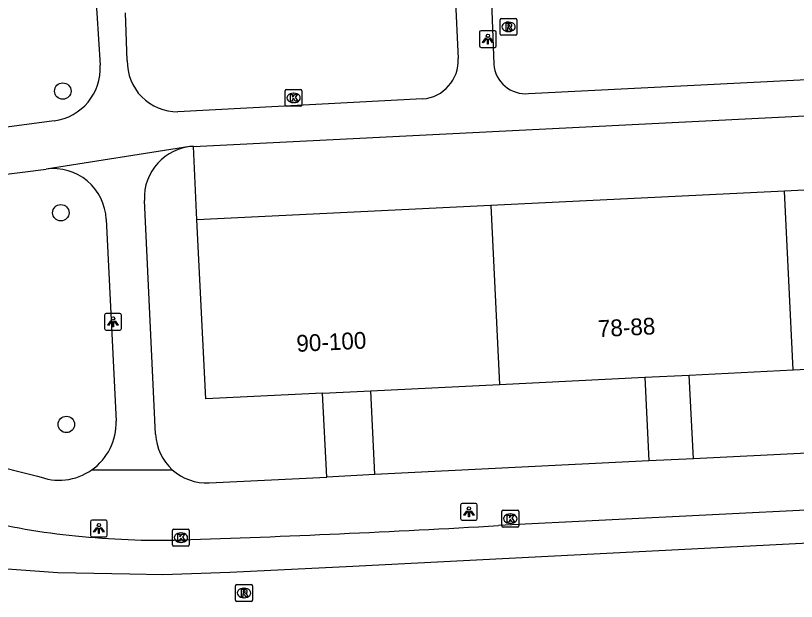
# Model space of a CAD drawing. Extents: x 161084 to 161928, y 385355 to 386522.
# Drawn here: x 161295.22 to 161341.68, y 385356.49 to 385391.35 of the extents above; entities that cross this region are included whole.
import ezdxf

# ---------------------------------------------------------------- set-up
doc = ezdxf.new("R2010")
doc.units = 0
for name, color, linetype in [('IMGEO_Boom', 7, 'Continuous'), ('IMGEO_Kolk', 7, 'Continuous'), ('IMGEO_Lichtpunt', 7, 'Continuous'), ('IMGEO_Pand', 7, 'Continuous'), ('IMGEO_Pand_nummerreeks', 7, 'Continuous'), ('IMGEO_Parkeervlak_open', 7, 'Continuous'), ('IMGEO_Rijbaan_lokaal_gesloten', 7, 'Continuous'), ('IMGEO_Rijbaan_lokaal_open', 7, 'Continuous'), ('IMGEO_Rioolput', 7, 'Continuous'), ('IMGEO_Voetpad_open', 7, 'Continuous')]:
    doc.layers.add(name, color=color, linetype=linetype)

msp = doc.modelspace()

# ---------------------------------------------------------------- linework, layer by layer
at = {"layer": 'IMGEO_Boom'}
for centre in [(161298.028, 385386.858), (161297.911, 385379.619), (161298.24, 385367.022)]:
    msp.add_circle(centre, 0.489, dxfattribs=at)
at = {"layer": 'IMGEO_Kolk'}
for p, q in [((161311.261, 385386.026), (161311.261, 385386.878)), ((161311.336, 385386.952), (161312.188, 385386.952)), ((161312.262, 385386.878), (161312.262, 385386.026)), ((161311.749, 385386.732), (161311.774, 385386.732)), ((161312.188, 385385.952), (161311.336, 385385.952)), ((161311.772, 385386.172), (161311.747, 385386.172)), ((161324.157, 385360.988), (161324.157, 385361.84)), ((161324.232, 385361.914), (161325.084, 385361.914)), ((161325.158, 385361.84), (161325.158, 385360.988)), ((161324.645, 385361.694), (161324.67, 385361.694)), ((161325.084, 385360.914), (161324.232, 385360.914)), ((161324.668, 385361.134), (161324.643, 385361.134)), ((161304.556, 385359.859), (161304.556, 385360.711)), ((161304.631, 385360.785), (161305.483, 385360.785)), ((161305.044, 385360.565), (161305.069, 385360.565)), ((161305.557, 385360.711), (161305.557, 385359.859)), ((161305.067, 385360.005), (161305.042, 385360.005)), ((161305.483, 385359.785), (161304.631, 385359.785))]:
    msp.add_line(p, q, dxfattribs=at)
for points in [[(161311.261, 385386.026), (161311.261, 385386.878)], [(161311.336, 385386.952), (161312.188, 385386.952)], [(161312.262, 385386.878), (161312.262, 385386.026)], [(161311.582, 385386.652), (161311.705, 385386.652), (161311.705, 385386.501), (161311.835, 385386.652), (161311.999, 385386.652), (161311.853, 385386.501), (161312.006, 385386.252), (161311.854, 385386.252), (161311.769, 385386.416), (161311.705, 385386.349), (161311.705, 385386.252), (161311.582, 385386.252), (161311.582, 385386.652)], [(161312.188, 385385.952), (161311.336, 385385.952)], [(161324.157, 385360.988), (161324.157, 385361.84)], [(161324.232, 385361.914), (161325.084, 385361.914)], [(161325.158, 385361.84), (161325.158, 385360.988)], [(161324.478, 385361.614), (161324.601, 385361.614), (161324.601, 385361.463), (161324.731, 385361.614), (161324.895, 385361.614), (161324.749, 385361.463), (161324.902, 385361.214), (161324.75, 385361.214), (161324.665, 385361.378), (161324.601, 385361.311), (161324.601, 385361.214), (161324.478, 385361.214), (161324.478, 385361.614)], [(161325.084, 385360.914), (161324.232, 385360.914)], [(161304.556, 385359.859), (161304.556, 385360.711)], [(161304.631, 385360.785), (161305.483, 385360.785)], [(161304.877, 385360.485), (161305, 385360.485), (161305, 385360.334), (161305.13, 385360.485), (161305.294, 385360.485), (161305.148, 385360.334), (161305.301, 385360.085), (161305.149, 385360.085), (161305.064, 385360.249), (161305, 385360.182), (161305, 385360.085), (161304.877, 385360.085), (161304.877, 385360.485)], [(161305.557, 385360.711), (161305.557, 385359.859)], [(161305.483, 385359.785), (161304.631, 385359.785)]]:
    msp.add_lwpolyline(points, dxfattribs=at)
for centre, start, end in [((161311.338, 385386.876), 91.552, 178.448), ((161311.338, 385386.876), 91.552, 178.448), ((161312.186, 385386.876), 1.552, 88.448), ((161312.186, 385386.876), 1.552, 88.448), ((161311.338, 385386.028), 181.552, 268.448), ((161311.338, 385386.028), 181.552, 268.448), ((161312.186, 385386.028), 271.552, 358.448), ((161312.186, 385386.028), 271.552, 358.448), ((161324.234, 385361.838), 91.552, 178.448), ((161324.234, 385361.838), 91.552, 178.448), ((161325.082, 385361.838), 1.552, 88.448), ((161325.082, 385361.838), 1.552, 88.448), ((161324.234, 385360.99), 181.552, 268.448), ((161324.234, 385360.99), 181.552, 268.448), ((161325.082, 385360.99), 271.552, 358.448), ((161325.082, 385360.99), 271.552, 358.448), ((161304.633, 385360.709), 91.552, 178.448), ((161304.633, 385360.709), 91.552, 178.448), ((161305.481, 385360.709), 1.552, 88.448), ((161305.481, 385360.709), 1.552, 88.448), ((161304.633, 385359.861), 181.552, 268.448), ((161304.633, 385359.861), 181.552, 268.448), ((161305.481, 385359.861), 271.552, 358.448), ((161305.481, 385359.861), 271.552, 358.448)]:
    msp.add_arc(centre, 0.0765, start, end, dxfattribs=at)
for centre, major_axis, ratio, start_param, end_param in [((161311.748, 385386.452), (-0.387, 0.002), 0.722429, 4.712389, 7.853982), ((161311.773, 385386.452), (-0.39, 0.002), 0.717154, 1.570796, 4.712389), ((161324.644, 385361.414), (-0.387, 0.002), 0.722429, 4.712389, 7.853982), ((161324.669, 385361.414), (-0.39, 0.002), 0.717154, 1.570796, 4.712389), ((161305.043, 385360.285), (-0.387, 0.002), 0.722429, 4.712389, 7.853982), ((161305.068, 385360.285), (-0.39, 0.002), 0.717154, 1.570796, 4.712389)]:
    msp.add_ellipse(centre, major_axis=major_axis, ratio=ratio, start_param=start_param, end_param=end_param, dxfattribs=at)
at = {"layer": 'IMGEO_Lichtpunt'}
for p, q in [((161322.826, 385390.356), (161322.826, 385389.549)), ((161322.826, 385390.356), (161322.826, 385389.549)), ((161323.728, 385390.451), (161322.92, 385390.451)), ((161323.728, 385390.451), (161322.92, 385390.451)), ((161323.822, 385389.549), (161323.822, 385390.356)), ((161323.822, 385389.549), (161323.822, 385390.356)), ((161322.92, 385389.455), (161323.728, 385389.455)), ((161322.92, 385389.455), (161323.728, 385389.455)), ((161300.519, 385373.532), (161300.519, 385372.725)), ((161300.519, 385373.532), (161300.519, 385372.725)), ((161301.421, 385373.627), (161300.613, 385373.627)), ((161301.421, 385373.627), (161300.613, 385373.627)), ((161301.515, 385372.725), (161301.515, 385373.532)), ((161301.515, 385372.725), (161301.515, 385373.532)), ((161300.613, 385372.631), (161301.421, 385372.631)), ((161300.613, 385372.631), (161301.421, 385372.631)), ((161322.601, 385362.322), (161321.793, 385362.322)), ((161322.601, 385362.322), (161321.793, 385362.322)), ((161321.699, 385362.227), (161321.699, 385361.42)), ((161321.699, 385362.227), (161321.699, 385361.42)), ((161322.695, 385361.42), (161322.695, 385362.227)), ((161322.695, 385361.42), (161322.695, 385362.227)), ((161300.58, 385361.33), (161299.772, 385361.33)), ((161300.58, 385361.33), (161299.772, 385361.33)), ((161321.793, 385361.326), (161322.601, 385361.326)), ((161321.793, 385361.326), (161322.601, 385361.326)), ((161299.678, 385361.235), (161299.678, 385360.428)), ((161299.678, 385361.235), (161299.678, 385360.428)), ((161300.674, 385360.428), (161300.674, 385361.235)), ((161300.674, 385360.428), (161300.674, 385361.235)), ((161299.772, 385360.334), (161300.58, 385360.334)), ((161299.772, 385360.334), (161300.58, 385360.334))]:
    msp.add_line(p, q, dxfattribs=at)
for points in [[(161323.2, 385390.02), (161323.239, 385389.992), (161323.051, 385389.73), (161323.013, 385389.757), (161323.2, 385390.02)], [(161323.302, 385389.972), (161323.349, 385389.972), (161323.349, 385389.65), (161323.302, 385389.65), (161323.302, 385389.972)], [(161323.412, 385389.992), (161323.45, 385390.019), (161323.637, 385389.757), (161323.598, 385389.729), (161323.412, 385389.992)], [(161300.893, 385373.196), (161300.932, 385373.168), (161300.744, 385372.906), (161300.706, 385372.933), (161300.893, 385373.196)], [(161300.995, 385373.148), (161301.042, 385373.148), (161301.042, 385372.826), (161300.995, 385372.826), (161300.995, 385373.148)], [(161301.105, 385373.168), (161301.143, 385373.195), (161301.33, 385372.933), (161301.291, 385372.905), (161301.105, 385373.168)], [(161322.073, 385361.891), (161322.112, 385361.863), (161321.924, 385361.601), (161321.886, 385361.628), (161322.073, 385361.891)], [(161322.175, 385361.843), (161322.222, 385361.843), (161322.222, 385361.521), (161322.175, 385361.521), (161322.175, 385361.843)], [(161322.285, 385361.863), (161322.323, 385361.89), (161322.51, 385361.628), (161322.471, 385361.6), (161322.285, 385361.863)], [(161300.052, 385360.899), (161300.091, 385360.871), (161299.903, 385360.609), (161299.865, 385360.636), (161300.052, 385360.899)], [(161300.154, 385360.851), (161300.201, 385360.851), (161300.201, 385360.529), (161300.154, 385360.529), (161300.154, 385360.851)], [(161300.264, 385360.871), (161300.302, 385360.898), (161300.489, 385360.636), (161300.45, 385360.608), (161300.264, 385360.871)]]:
    msp.add_lwpolyline(points, dxfattribs=at)
for centre in [(161323.325, 385390.154), (161301.018, 385373.33), (161322.198, 385362.025), (161300.177, 385361.033)]:
    msp.add_circle(centre, 0.0994, dxfattribs=at)
for centre, start, end in [((161322.92, 385390.356), 90, 180), ((161322.92, 385390.356), 90, 180), ((161323.728, 385390.356), 0, 90), ((161323.728, 385390.356), 0, 90), ((161322.92, 385389.549), 180, 270), ((161322.92, 385389.549), 180, 270), ((161323.728, 385389.549), 270, 0), ((161323.728, 385389.549), 270, 360), ((161300.613, 385373.532), 90, 180), ((161300.613, 385373.532), 90, 180), ((161301.421, 385373.532), 0, 90), ((161301.421, 385373.532), 0, 90), ((161300.613, 385372.725), 180, 270), ((161300.613, 385372.725), 180, 270), ((161301.421, 385372.725), 270, 0), ((161301.421, 385372.725), 270, 360), ((161321.793, 385362.227), 90, 180), ((161321.793, 385362.227), 90, 180), ((161322.601, 385362.227), 0, 90), ((161322.601, 385362.227), 0, 90), ((161299.772, 385361.235), 90, 180), ((161299.772, 385361.235), 90, 180), ((161300.58, 385361.235), 0, 90), ((161300.58, 385361.235), 0, 90), ((161321.793, 385361.42), 180, 270), ((161321.793, 385361.42), 180, 270), ((161322.601, 385361.42), 270, 0), ((161322.601, 385361.42), 270, 360), ((161299.772, 385360.428), 180, 270), ((161299.772, 385360.428), 180, 270), ((161300.58, 385360.428), 270, 0), ((161300.58, 385360.428), 270, 360)]:
    msp.add_arc(centre, 0.0946, start, end, dxfattribs=at)
at = {"layer": 'IMGEO_Pand'}
for points in [[(161359.35, 385381.816), (161340.971, 385380.913)], [(161340.971, 385380.913), (161323.492, 385380.054)], [(161341.494, 385370.266), (161340.971, 385380.913)], [(161323.492, 385380.054), (161306.013, 385379.195)], [(161323.492, 385380.054), (161324.015, 385369.407)], [(161313.485, 385368.889), (161306.536, 385368.548), (161306.013, 385379.195)], [(161341.494, 385370.266), (161348.843, 385370.627)], [(161335.311, 385369.962), (161341.494, 385370.266)], [(161324.015, 385369.407), (161332.659, 385369.832)], [(161332.659, 385369.832), (161335.311, 385369.962)], [(161316.354, 385369.03), (161324.015, 385369.407)], [(161313.485, 385368.889), (161316.354, 385369.03)]]:
    msp.add_lwpolyline(points, dxfattribs=at)
at = {"layer": 'IMGEO_Parkeervlak_open'}
msp.add_lwpolyline([(161306.013, 385379.195), (161305.797, 385383.566)], dxfattribs=at)
at = {"layer": 'IMGEO_Rijbaan_lokaal_gesloten'}
for points in [[(161381.262, 385363.858), (161323.951, 385361)], [(161402.097, 385363.009), (161314.892, 385358.542), (161307.966, 385358.21), (161303.986, 385358.072), (161302.025, 385358.107), (161297.736, 385358.198), (161294.158, 385358.451), (161291.222, 385358.909), (161288.172, 385359.529), (161286.612, 385360.011)]]:
    msp.add_lwpolyline(points, dxfattribs=at)
for centre, radius, start, end in [((161301.459, 385392.416), 32.124, 254.4686, 265.2346), ((161279.829, 386133.452), 773.711, 271.867793, 273.269138), ((161303.718, 385405.124), 44.991, 263.7123, 271.6933)]:
    msp.add_arc(centre, radius, start, end, dxfattribs=at)
at = {"layer": 'IMGEO_Rijbaan_lokaal_open'}
for points in [[(161323.526, 385392.708), (161323.674, 385388.452)], [(161325.742, 385386.712), (161380.544, 385389.48)]]:
    msp.add_lwpolyline(points, dxfattribs=at)
msp.add_arc((161325.563, 385388.599), 1.895, 184.434, 275.412, dxfattribs=at)
at = {"layer": 'IMGEO_Rioolput'}
for p, q in [((161324.053, 385390.254), (161324.053, 385391.106)), ((161324.128, 385391.18), (161324.98, 385391.18)), ((161325.054, 385391.106), (161325.054, 385390.254)), ((161324.541, 385390.96), (161324.566, 385390.96)), ((161324.98, 385390.18), (161324.128, 385390.18)), ((161324.564, 385390.4), (161324.539, 385390.4)), ((161308.31, 385356.568), (161308.31, 385357.42)), ((161308.385, 385357.494), (161309.237, 385357.494)), ((161308.798, 385357.274), (161308.823, 385357.274)), ((161309.311, 385357.42), (161309.311, 385356.568)), ((161308.821, 385356.714), (161308.796, 385356.714)), ((161309.237, 385356.494), (161308.385, 385356.494))]:
    msp.add_line(p, q, dxfattribs=at)
for points in [[(161324.053, 385390.254), (161324.053, 385391.106)], [(161324.128, 385391.18), (161324.98, 385391.18)], [(161325.054, 385391.106), (161325.054, 385390.254)], [(161324.642, 385390.878), (161324.39, 385390.88), (161324.39, 385390.48)], [(161324.39, 385390.48), (161324.514, 385390.48), (161324.514, 385390.642), (161324.525, 385390.642)], [(161324.568, 385390.799), (161324.514, 385390.799), (161324.514, 385390.718)], [(161324.514, 385390.718), (161324.566, 385390.718)], [(161324.572, 385390.613), (161324.643, 385390.48), (161324.783, 385390.48), (161324.718, 385390.606)], [(161324.98, 385390.18), (161324.128, 385390.18)], [(161308.31, 385356.568), (161308.31, 385357.42)], [(161308.385, 385357.494), (161309.237, 385357.494)], [(161308.899, 385357.192), (161308.647, 385357.194), (161308.647, 385356.794)], [(161309.311, 385357.42), (161309.311, 385356.568)], [(161308.647, 385356.794), (161308.771, 385356.794), (161308.771, 385356.956), (161308.782, 385356.956)], [(161308.825, 385357.113), (161308.771, 385357.113), (161308.771, 385357.032)], [(161308.771, 385357.032), (161308.823, 385357.032)], [(161308.829, 385356.927), (161308.9, 385356.794), (161309.04, 385356.794), (161308.975, 385356.92)], [(161309.237, 385356.494), (161308.385, 385356.494)]]:
    msp.add_lwpolyline(points, dxfattribs=at)
for centre, radius, start, end in [((161324.13, 385391.104), 0.0765, 91.552, 178.448), ((161324.13, 385391.104), 0.0765, 91.552, 178.448), ((161324.978, 385391.104), 0.0765, 1.552, 88.448), ((161324.978, 385391.104), 0.0765, 1.552, 88.448), ((161324.524, 385390.589), 0.0533, 26.0293, 88.6989), ((161324.55, 385390.907), 0.19, 274.7715, 282.9687), ((161324.574, 385390.703), 0.0964, 77.0061, 93.1865), ((161324.588, 385390.76), 0.0378, 276.6634, 79.6772), ((161324.641, 385390.768), 0.109, 350.3612, 89.416), ((161324.639, 385390.768), 0.112, 277.5842, 350.9817), ((161324.623, 385390.553), 0.108, 29.5134, 73.7905), ((161324.13, 385390.256), 0.0765, 181.552, 268.448), ((161324.13, 385390.256), 0.0765, 181.552, 268.448), ((161324.978, 385390.256), 0.0765, 271.552, 358.448), ((161324.978, 385390.256), 0.0765, 271.552, 358.448), ((161308.387, 385357.418), 0.0765, 91.552, 178.448), ((161308.387, 385357.418), 0.0765, 91.552, 178.448), ((161308.898, 385357.082), 0.109, 350.3612, 89.416), ((161309.235, 385357.418), 0.0765, 1.552, 88.448), ((161309.235, 385357.418), 0.0765, 1.552, 88.448), ((161308.781, 385356.903), 0.0533, 26.0293, 88.6989), ((161308.807, 385357.221), 0.19, 274.7715, 282.9687), ((161308.831, 385357.017), 0.0964, 77.0061, 93.1865), ((161308.845, 385357.074), 0.0378, 276.6634, 79.6772), ((161308.896, 385357.082), 0.112, 277.5842, 350.9817), ((161308.88, 385356.867), 0.108, 29.5134, 73.7905), ((161308.387, 385356.57), 0.0765, 181.552, 268.448), ((161308.387, 385356.57), 0.0765, 181.552, 268.448), ((161309.235, 385356.57), 0.0765, 271.552, 358.448), ((161309.235, 385356.57), 0.0765, 271.552, 358.448)]:
    msp.add_arc(centre, radius, start, end, dxfattribs=at)
for centre, major_axis, ratio, start_param, end_param in [((161324.54, 385390.68), (-0.387, 0.002), 0.722429, 4.712389, 7.853982), ((161324.565, 385390.68), (-0.39, 0.002), 0.717154, 1.570796, 4.712389), ((161308.797, 385356.994), (-0.387, 0.002), 0.722429, 4.712389, 7.853982), ((161308.822, 385356.994), (-0.39, 0.002), 0.717154, 1.570796, 4.712389)]:
    msp.add_ellipse(centre, major_axis=major_axis, ratio=ratio, start_param=start_param, end_param=end_param, dxfattribs=at)
at = {"layer": 'IMGEO_Voetpad_open'}
for points in [[(161298.278, 385419.359), (161300.252, 385388.395)], [(161321.373, 385392.583), (161321.557, 385388.794)], [(161301.86, 385388.681), (161301.769, 385391.518)], [(161305.797, 385383.566), (161376.611, 385387.114)], [(161319.442, 385386.388), (161304.877, 385385.631)], [(161297.516, 385385.082), (161269.634, 385381.353)], [(161305.797, 385383.566), (161305.585, 385383.564), (161297.043, 385382.22)], [(161267.203, 385378.413), (161273.677, 385379.254), (161297.043, 385382.22)], [(161303.551, 385366.435), (161302.886, 385380.356)], [(161300.617, 385379.231), (161301.195, 385367.223)], [(161266.774, 385371.53), (161275.373, 385369.253), (161296.531, 385363.951)], [(161332.659, 385369.832), (161332.906, 385364.848)], [(161335.558, 385364.98), (161335.311, 385369.962)], [(161313.733, 385363.892), (161313.485, 385368.889)], [(161316.602, 385364.035), (161316.354, 385369.03)], [(161349.09, 385365.654), (161335.558, 385364.98)], [(161332.906, 385364.848), (161316.602, 385364.035)], [(161335.558, 385364.98), (161332.906, 385364.848)], [(161299.753, 385364.318), (161304.546, 385364.328)], [(161306.74, 385363.544), (161313.733, 385363.892)], [(161316.602, 385364.035), (161313.733, 385363.892)]]:
    msp.add_lwpolyline(points, dxfattribs=at)
for centre, radius, start, end in [((161319.262, 385388.679), 2.298, 274.4916, 2.874), ((161297.087, 385388.222), 3.169, 277.7739, 3.1237), ((161304.85, 385388.621), 2.99, 178.8511, 270.5256), ((161305.95, 385380.502), 3.068, 92.8674, 182.7257), ((161297.453, 385379.079), 3.168, 2.7509, 97.4365), ((161297.807, 385367.094), 3.39, 305.0233, 2.1785), ((161306.59, 385366.582), 3.042, 182.7611, 227.7956), ((161297.804, 385367.098), 3.395, 247.9716, 305.0248), ((161306.59, 385366.587), 3.046, 227.8538, 272.8187)]:
    msp.add_arc(centre, radius, start, end, dxfattribs=at)

# ---------------------------------------------------------------- texts
at = {"layer": 'IMGEO_Pand_nummerreeks'}
for s, rotation, p in [('78-88', 2.8136, (161329.891, 385372.219)), ('90-100', 2.8129, (161311.953, 385371.337))]:
    msp.add_text(s, height=1, rotation=rotation, dxfattribs=at).set_placement(p)

doc.saveas('drawing.dxf')
